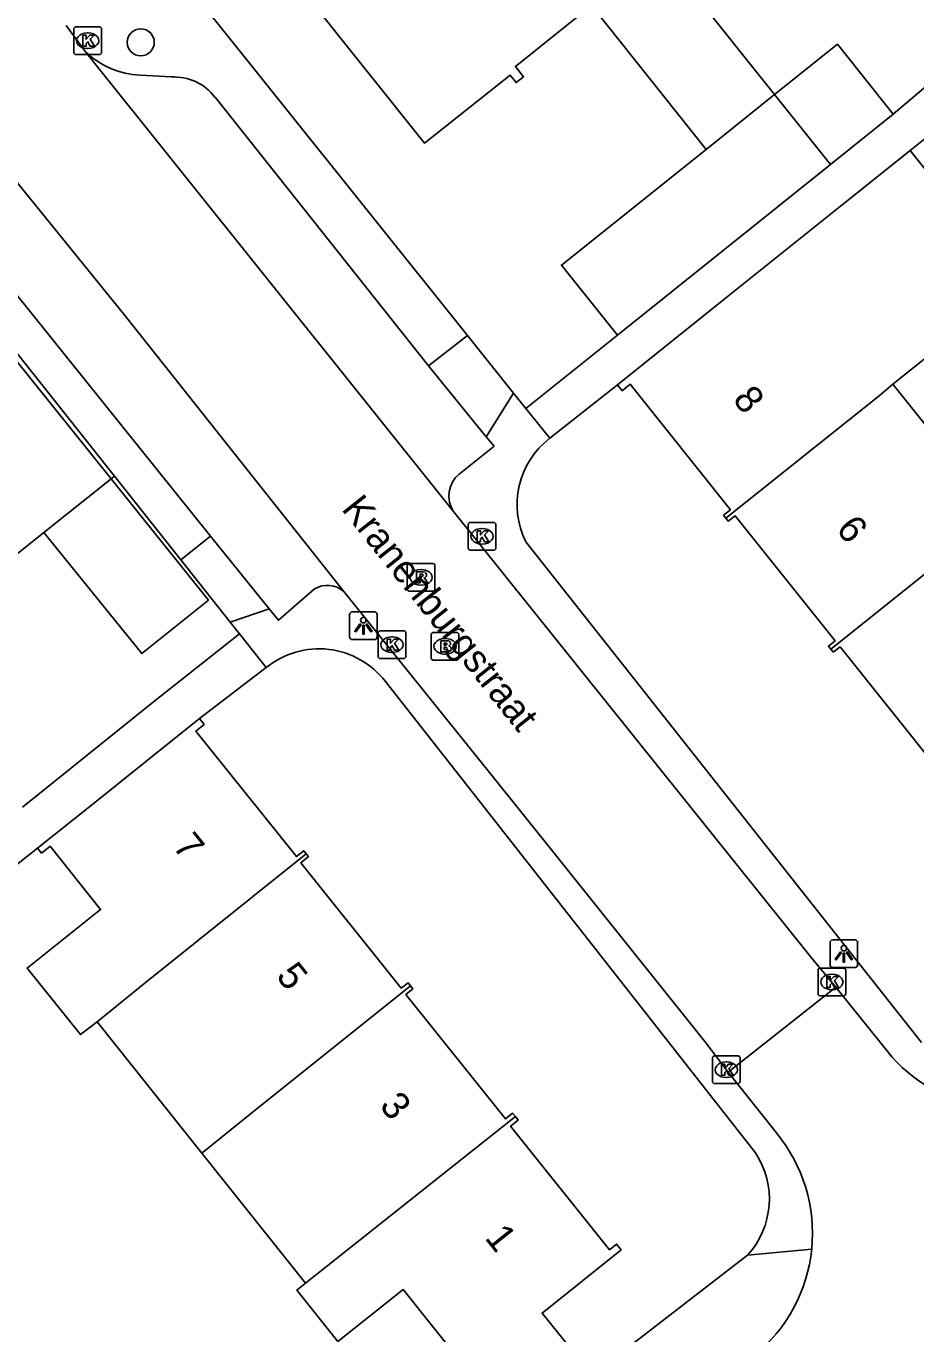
# Model space of a CAD drawing. Extents: x 157466 to 158888, y 383063 to 384677.
# Drawn here: x 158225.65 to 158257.78, y 384009.96 to 384057.15 of the extents above; entities that cross this region are included whole.
import ezdxf

# ---------------------------------------------------------------- set-up
doc = ezdxf.new("R2010")
doc.units = 0
for name, color, linetype in [('IMGEO_Boom', 7, 'Continuous'), ('IMGEO_Brandkraan', 7, 'Continuous'), ('IMGEO_Erf', 7, 'Continuous'), ('IMGEO_Kolk', 7, 'Continuous'), ('IMGEO_Lichtpunt', 7, 'Continuous'), ('IMGEO_Muur', 7, 'Continuous'), ('IMGEO_Openbare_ruimte_label', 7, 'Continuous'), ('IMGEO_Pand', 7, 'Continuous'), ('IMGEO_Pand_nummerreeks', 7, 'Continuous'), ('IMGEO_Rijbaan_lokaal_open', 7, 'Continuous'), ('IMGEO_Rioolput', 7, 'Continuous'), ('IMGEO_Voetpad_open', 7, 'Continuous')]:
    doc.layers.add(name, color=color, linetype=linetype)

msp = doc.modelspace()

# ---------------------------------------------------------------- linework, layer by layer
at = {"layer": 'IMGEO_Boom'}
msp.add_circle((158229.789, 384056.568), 0.489, dxfattribs=at)
at = {"layer": 'IMGEO_Brandkraan'}
for p, q in [((158240.276, 384034.345), (158240.276, 384035.197)), ((158240.351, 384035.271), (158241.203, 384035.271)), ((158240.764, 384035.051), (158240.789, 384035.051)), ((158241.277, 384035.197), (158241.277, 384034.345)), ((158241.203, 384034.271), (158240.351, 384034.271)), ((158240.787, 384034.491), (158240.762, 384034.491))]:
    msp.add_line(p, q, dxfattribs=at)
for points in [[(158240.276, 384034.345), (158240.276, 384035.197)], [(158240.351, 384035.271), (158241.203, 384035.271)], [(158241.277, 384035.197), (158241.277, 384034.345)], [(158240.624, 384034.971), (158240.624, 384034.571), (158240.837, 384034.571)], [(158240.855, 384034.971), (158240.624, 384034.971)], [(158240.803, 384034.89), (158240.749, 384034.89), (158240.749, 384034.814)], [(158240.749, 384034.814), (158240.802, 384034.814)], [(158240.811, 384034.738), (158240.749, 384034.738), (158240.749, 384034.657)], [(158240.749, 384034.657), (158240.811, 384034.657)], [(158241.203, 384034.271), (158240.351, 384034.271)]]:
    msp.add_lwpolyline(points, dxfattribs=at)
for centre, radius, start, end in [((158240.353, 384035.195), 0.0765, 91.552, 178.448), ((158240.353, 384035.195), 0.0765, 91.552, 178.448), ((158241.201, 384035.195), 0.0765, 1.552, 88.448), ((158241.201, 384035.195), 0.0765, 1.552, 88.448), ((158240.804, 384034.852), 0.0379, 267.8285, 90.9355), ((158240.812, 384034.697), 0.0404, 269.8759, 90.5077), ((158240.843, 384034.822), 0.251, 268.6676, 293.5347), ((158240.859, 384034.826), 0.145, 59.4692, 91.5367), ((158240.884, 384034.873), 0.0922, 285.5137, 58.1501), ((158240.889, 384034.681), 0.105, 301.3115, 78.989), ((158240.353, 384034.347), 0.0765, 181.552, 268.448), ((158240.353, 384034.347), 0.0765, 181.552, 268.448), ((158241.201, 384034.347), 0.0765, 271.552, 358.448), ((158241.201, 384034.347), 0.0765, 271.552, 358.448)]:
    msp.add_arc(centre, radius, start, end, dxfattribs=at)
for centre, major_axis, ratio, start_param, end_param in [((158240.763, 384034.771), (-0.387, 0.002), 0.722429, 4.712389, 7.853982), ((158240.788, 384034.771), (-0.39, 0.002), 0.717154, 1.570796, 4.712389)]:
    msp.add_ellipse(centre, major_axis=major_axis, ratio=ratio, start_param=start_param, end_param=end_param, dxfattribs=at)
at = {"layer": 'IMGEO_Erf'}
msp.add_lwpolyline([(158228.717, 384040.814), (158228.837, 384040.911)], dxfattribs=at)
at = {"layer": 'IMGEO_Kolk'}
for p, q in [((158227.371, 384056.203), (158227.371, 384057.055)), ((158227.446, 384057.129), (158228.298, 384057.129)), ((158227.859, 384056.909), (158227.884, 384056.909)), ((158228.372, 384057.055), (158228.372, 384056.203)), ((158227.882, 384056.349), (158227.857, 384056.349)), ((158228.298, 384056.129), (158227.446, 384056.129)), ((158241.611, 384038.315), (158241.611, 384039.167)), ((158241.686, 384039.241), (158242.538, 384039.241)), ((158242.099, 384039.021), (158242.124, 384039.021)), ((158242.612, 384039.167), (158242.612, 384038.315)), ((158242.122, 384038.461), (158242.097, 384038.461)), ((158242.538, 384038.241), (158241.686, 384038.241)), ((158238.36, 384034.405), (158238.36, 384035.257)), ((158238.435, 384035.331), (158239.287, 384035.331)), ((158238.848, 384035.111), (158238.873, 384035.111)), ((158239.361, 384035.257), (158239.361, 384034.405)), ((158239.287, 384034.331), (158238.435, 384034.331)), ((158238.871, 384034.551), (158238.846, 384034.551)), ((158254.245, 384022.231), (158254.245, 384023.083)), ((158254.32, 384023.157), (158255.172, 384023.157)), ((158254.733, 384022.937), (158254.758, 384022.937)), ((158255.246, 384023.083), (158255.246, 384022.231)), ((158254.756, 384022.377), (158254.731, 384022.377)), ((158255.172, 384022.157), (158254.32, 384022.157)), ((158250.508, 384019.989), (158251.36, 384019.989)), ((158250.433, 384019.063), (158250.433, 384019.915)), ((158250.921, 384019.769), (158250.946, 384019.769)), ((158251.434, 384019.915), (158251.434, 384019.063)), ((158251.36, 384018.989), (158250.508, 384018.989)), ((158250.944, 384019.209), (158250.919, 384019.209))]:
    msp.add_line(p, q, dxfattribs=at)
for points in [[(158227.371, 384056.203), (158227.371, 384057.055)], [(158227.446, 384057.129), (158228.298, 384057.129)], [(158227.692, 384056.829), (158227.815, 384056.829), (158227.815, 384056.678), (158227.945, 384056.829), (158228.109, 384056.829), (158227.963, 384056.678), (158228.116, 384056.429), (158227.964, 384056.429), (158227.879, 384056.593), (158227.815, 384056.526), (158227.815, 384056.429), (158227.692, 384056.429), (158227.692, 384056.829)], [(158228.372, 384057.055), (158228.372, 384056.203)], [(158228.298, 384056.129), (158227.446, 384056.129)], [(158241.611, 384038.315), (158241.611, 384039.167)], [(158241.686, 384039.241), (158242.538, 384039.241)], [(158241.932, 384038.941), (158242.055, 384038.941), (158242.055, 384038.79), (158242.185, 384038.941), (158242.349, 384038.941), (158242.203, 384038.79), (158242.356, 384038.541), (158242.204, 384038.541), (158242.119, 384038.705), (158242.055, 384038.638), (158242.055, 384038.541), (158241.932, 384038.541), (158241.932, 384038.941)], [(158242.612, 384039.167), (158242.612, 384038.315)], [(158242.538, 384038.241), (158241.686, 384038.241)], [(158238.36, 384034.405), (158238.36, 384035.257)], [(158238.435, 384035.331), (158239.287, 384035.331)], [(158239.361, 384035.257), (158239.361, 384034.405)], [(158238.681, 384035.031), (158238.804, 384035.031), (158238.804, 384034.88), (158238.934, 384035.031), (158239.098, 384035.031), (158238.952, 384034.88), (158239.105, 384034.631), (158238.953, 384034.631), (158238.868, 384034.795), (158238.804, 384034.728), (158238.804, 384034.631), (158238.681, 384034.631), (158238.681, 384035.031)], [(158239.287, 384034.331), (158238.435, 384034.331)], [(158254.245, 384022.231), (158254.245, 384023.083)], [(158254.32, 384023.157), (158255.172, 384023.157)], [(158254.566, 384022.857), (158254.689, 384022.857), (158254.689, 384022.706), (158254.819, 384022.857), (158254.983, 384022.857), (158254.837, 384022.706), (158254.99, 384022.457), (158254.838, 384022.457), (158254.753, 384022.621), (158254.689, 384022.554), (158254.689, 384022.457), (158254.566, 384022.457), (158254.566, 384022.857)], [(158255.246, 384023.083), (158255.246, 384022.231)], [(158255.172, 384022.157), (158254.32, 384022.157)], [(158250.508, 384019.989), (158251.36, 384019.989)], [(158250.433, 384019.063), (158250.433, 384019.915)], [(158250.754, 384019.689), (158250.877, 384019.689), (158250.877, 384019.538), (158251.007, 384019.689), (158251.171, 384019.689), (158251.025, 384019.538), (158251.178, 384019.289), (158251.026, 384019.289), (158250.941, 384019.453), (158250.877, 384019.386), (158250.877, 384019.289), (158250.754, 384019.289), (158250.754, 384019.689)], [(158251.434, 384019.915), (158251.434, 384019.063)], [(158251.36, 384018.989), (158250.508, 384018.989)]]:
    msp.add_lwpolyline(points, dxfattribs=at)
for centre, start, end in [((158227.448, 384057.053), 91.552, 178.448), ((158227.448, 384057.053), 91.552, 178.448), ((158228.296, 384057.053), 1.552, 88.448), ((158228.296, 384057.053), 1.552, 88.448), ((158227.448, 384056.205), 181.552, 268.448), ((158227.448, 384056.205), 181.552, 268.448), ((158228.296, 384056.205), 271.552, 358.448), ((158228.296, 384056.205), 271.552, 358.448), ((158241.688, 384039.165), 91.552, 178.448), ((158241.688, 384039.165), 91.552, 178.448), ((158242.536, 384039.165), 1.552, 88.448), ((158242.536, 384039.165), 1.552, 88.448), ((158241.688, 384038.317), 181.552, 268.448), ((158241.688, 384038.317), 181.552, 268.448), ((158242.536, 384038.317), 271.552, 358.448), ((158242.536, 384038.317), 271.552, 358.448), ((158238.437, 384035.255), 91.552, 178.448), ((158238.437, 384035.255), 91.552, 178.448), ((158239.285, 384035.255), 1.552, 88.448), ((158239.285, 384035.255), 1.552, 88.448), ((158238.437, 384034.407), 181.552, 268.448), ((158238.437, 384034.407), 181.552, 268.448), ((158239.285, 384034.407), 271.552, 358.448), ((158239.285, 384034.407), 271.552, 358.448), ((158254.322, 384023.081), 91.552, 178.448), ((158254.322, 384023.081), 91.552, 178.448), ((158255.17, 384023.081), 1.552, 88.448), ((158255.17, 384023.081), 1.552, 88.448), ((158254.322, 384022.233), 181.552, 268.448), ((158254.322, 384022.233), 181.552, 268.448), ((158255.17, 384022.233), 271.552, 358.448), ((158255.17, 384022.233), 271.552, 358.448), ((158250.51, 384019.913), 91.552, 178.448), ((158250.51, 384019.913), 91.552, 178.448), ((158251.358, 384019.913), 1.552, 88.448), ((158251.358, 384019.913), 1.552, 88.448), ((158250.51, 384019.065), 181.552, 268.448), ((158250.51, 384019.065), 181.552, 268.448), ((158251.358, 384019.065), 271.552, 358.448), ((158251.358, 384019.065), 271.552, 358.448)]:
    msp.add_arc(centre, 0.0765, start, end, dxfattribs=at)
for centre, major_axis, ratio, start_param, end_param in [((158227.858, 384056.629), (-0.387, 0.002), 0.722429, 4.712389, 7.853982), ((158227.883, 384056.629), (-0.39, 0.002), 0.717154, 1.570796, 4.712389), ((158242.098, 384038.741), (-0.387, 0.002), 0.722429, 4.712389, 7.853982), ((158242.123, 384038.741), (-0.39, 0.002), 0.717154, 1.570796, 4.712389), ((158238.847, 384034.831), (-0.387, 0.002), 0.722429, 4.712389, 7.853982), ((158238.872, 384034.831), (-0.39, 0.002), 0.717154, 1.570796, 4.712389), ((158254.732, 384022.657), (-0.387, 0.002), 0.722429, 4.712389, 7.853982), ((158254.757, 384022.657), (-0.39, 0.002), 0.717154, 1.570796, 4.712389), ((158250.92, 384019.489), (-0.387, 0.002), 0.722429, 4.712389, 7.853982), ((158250.945, 384019.489), (-0.39, 0.002), 0.717154, 1.570796, 4.712389)]:
    msp.add_ellipse(centre, major_axis=major_axis, ratio=ratio, start_param=start_param, end_param=end_param, dxfattribs=at)
at = {"layer": 'IMGEO_Lichtpunt'}
for p, q in [((158238.232, 384036.011), (158237.424, 384036.011)), ((158238.232, 384036.011), (158237.424, 384036.011)), ((158237.33, 384035.916), (158237.33, 384035.109)), ((158237.33, 384035.916), (158237.33, 384035.109)), ((158238.326, 384035.109), (158238.326, 384035.916)), ((158238.326, 384035.109), (158238.326, 384035.916)), ((158237.424, 384035.015), (158238.232, 384035.015)), ((158237.424, 384035.015), (158238.232, 384035.015)), ((158254.68, 384024.079), (158254.68, 384023.272)), ((158254.68, 384024.079), (158254.68, 384023.272)), ((158255.582, 384024.174), (158254.774, 384024.174)), ((158255.582, 384024.174), (158254.774, 384024.174)), ((158255.676, 384023.272), (158255.676, 384024.079)), ((158255.676, 384023.272), (158255.676, 384024.079)), ((158254.774, 384023.178), (158255.582, 384023.178)), ((158254.774, 384023.178), (158255.582, 384023.178))]:
    msp.add_line(p, q, dxfattribs=at)
for points in [[(158237.704, 384035.58), (158237.743, 384035.552), (158237.555, 384035.29), (158237.517, 384035.317), (158237.704, 384035.58)], [(158237.806, 384035.532), (158237.853, 384035.532), (158237.853, 384035.21), (158237.806, 384035.21), (158237.806, 384035.532)], [(158237.916, 384035.552), (158237.954, 384035.579), (158238.141, 384035.317), (158238.102, 384035.289), (158237.916, 384035.552)], [(158255.054, 384023.743), (158255.093, 384023.715), (158254.905, 384023.453), (158254.867, 384023.48), (158255.054, 384023.743)], [(158255.266, 384023.715), (158255.304, 384023.742), (158255.491, 384023.48), (158255.452, 384023.452), (158255.266, 384023.715)], [(158255.156, 384023.695), (158255.203, 384023.695), (158255.203, 384023.373), (158255.156, 384023.373), (158255.156, 384023.695)]]:
    msp.add_lwpolyline(points, dxfattribs=at)
for centre in [(158237.829, 384035.714), (158255.179, 384023.877)]:
    msp.add_circle(centre, 0.0994, dxfattribs=at)
for centre, start, end in [((158237.424, 384035.916), 90, 180), ((158237.424, 384035.916), 90, 180), ((158238.232, 384035.916), 0, 90), ((158238.232, 384035.916), 0, 90), ((158237.424, 384035.109), 180, 270), ((158237.424, 384035.109), 180, 270), ((158238.232, 384035.109), 270, 0), ((158238.232, 384035.109), 270, 360), ((158254.774, 384024.079), 90, 180), ((158254.774, 384024.079), 90, 180), ((158255.582, 384024.079), 0, 90), ((158255.582, 384024.079), 0, 90), ((158254.774, 384023.272), 180, 270), ((158254.774, 384023.272), 180, 270), ((158255.582, 384023.272), 270, 0), ((158255.582, 384023.272), 270, 360)]:
    msp.add_arc(centre, 0.0946, start, end, dxfattribs=at)
at = {"layer": 'IMGEO_Muur'}
for points in [[(158241.587, 384045.99), (158234.636, 384054.678)], [(158243.25, 384043.911), (158241.587, 384045.99)], [(158243.692, 384043.359), (158243.25, 384043.911)], [(158228.717, 384040.814), (158228.837, 384040.911)], [(158228.837, 384040.911), (158231.238, 384037.887)], [(158231.238, 384037.887), (158233.02, 384035.643)], [(158233.02, 384035.643), (158233.342, 384035.237)]]:
    msp.add_lwpolyline(points, dxfattribs=at)
at = {"layer": 'IMGEO_Pand'}
for points in [[(158250.204, 384052.706), (158246.064, 384057.894), (158243.316, 384055.701), (158243.612, 384055.33), (158243.344, 384055.116), (158243.126, 384055.39), (158240.04, 384052.926), (158235.772, 384058.272), (158238.857, 384060.735), (158238.645, 384061.001), (158238.881, 384061.19), (158239.098, 384060.919), (158244.242, 384065.025), (158244.042, 384065.275), (158244.158, 384065.368)], [(158249.604, 384058.542), (158252.679, 384054.687)], [(158252.679, 384054.687), (158254.944, 384056.5), (158256.963, 384053.978)], [(158250.204, 384052.706), (158252.679, 384054.687)], [(158252.679, 384054.687), (158254.694, 384052.162)], [(158254.694, 384052.162), (158256.963, 384053.978)], [(158246.999, 384046.005), (158244.981, 384048.527), (158250.204, 384052.706)], [(158246.999, 384044.214), (158250.906, 384047.336), (158255.054, 384050.651), (158257.574, 384052.666)], [(158257.574, 384052.666), (158261.443, 384047.826), (158258.923, 384045.811), (158256.946, 384044.231)], [(158246.999, 384046.005), (158254.694, 384052.162)], [(158211.782, 384039.491), (158211.9, 384039.585), (158212.114, 384039.317), (158217.226, 384043.391), (158216.981, 384043.699), (158217.26, 384043.921), (158217.505, 384043.613), (158220.565, 384046.052), (158222.053, 384044.184), (158224.451, 384046.126), (158228.717, 384040.814)], [(158250.921, 384039.393), (158250.835, 384039.501), (158251.084, 384039.7), (158247.466, 384044.229), (158247.174, 384043.996), (158246.999, 384044.214)], [(158256.946, 384044.231), (158256.449, 384043.81), (158250.921, 384039.393)], [(158260.735, 384039.489), (158256.946, 384044.231)], [(158228.717, 384040.814), (158226.285, 384038.875)], [(158226.285, 384038.875), (158229.826, 384034.509), (158232.23, 384036.44), (158228.717, 384040.814)], [(158250.921, 384039.393), (158251.006, 384039.287), (158251.25, 384039.482), (158254.86, 384034.964), (158254.625, 384034.777), (158254.711, 384034.669)], [(158254.711, 384034.669), (158260.238, 384039.086), (158260.735, 384039.489)], [(158226.285, 384038.875), (158223.18, 384036.4), (158221.626, 384038.348), (158219.534, 384036.679), (158220.041, 384036.043), (158219.955, 384035.051), (158217.139, 384032.805)], [(158254.711, 384034.669), (158254.797, 384034.561), (158255.04, 384034.755), (158258.631, 384030.26), (158258.358, 384030.042), (158258.464, 384029.909)], [(158226.065, 384027.485), (158228.009, 384029.043), (158231.91, 384032.169)], [(158231.91, 384032.169), (158232.083, 384031.953), (158231.779, 384031.709), (158235.408, 384027.181), (158235.673, 384027.394), (158235.759, 384027.287)], [(158228.209, 384021.212), (158227.608, 384020.76), (158225.692, 384023.157), (158228.338, 384025.271), (158226.515, 384027.552), (158226.207, 384027.306), (158226.065, 384027.485)], [(158235.759, 384027.287), (158229.946, 384022.629), (158228.209, 384021.212)], [(158235.759, 384027.287), (158235.845, 384027.18), (158235.57, 384026.96), (158239.197, 384022.435), (158239.442, 384022.631), (158239.528, 384022.523)], [(158231.996, 384016.475), (158233.745, 384017.888), (158239.528, 384022.523)], [(158239.528, 384022.523), (158239.616, 384022.413), (158239.355, 384022.204), (158242.956, 384017.712), (158243.217, 384017.921), (158243.317, 384017.796)], [(158231.996, 384016.475), (158228.209, 384021.212)], [(158235.741, 384011.789), (158243.317, 384017.796)], [(158243.317, 384017.796), (158243.417, 384017.672), (158243.143, 384017.452), (158246.717, 384012.993), (158246.972, 384013.197), (158247.136, 384012.992), (158244.281, 384010.704), (158246.086, 384008.467)], [(158235.741, 384011.789), (158231.996, 384016.475)], [(158243.011, 384005.985), (158241.015, 384008.458), (158241.119, 384008.541), (158241.458, 384008.812), (158239.261, 384011.562), (158236.91, 384009.684), (158235.428, 384011.539), (158235.741, 384011.789)]]:
    msp.add_lwpolyline(points, dxfattribs=at)
at = {"layer": 'IMGEO_Rijbaan_lokaal_open'}
for points in [[(158227.095, 384057.177), (158227.789, 384056.232)], [(158241.086, 384039.631), (158227.789, 384056.232)], [(158224.069, 384053.038), (158229.224, 384046.702), (158237.117, 384036.753)], [(158254.883, 384022.469), (158254.008, 384023.529), (158241.086, 384039.631)], [(158237.117, 384036.753), (158242.433, 384030.154), (158244.809, 384027.188), (158250.16, 384020.508), (158251.004, 384019.402)], [(158251.004, 384019.402), (158254.883, 384022.469)], [(158256.918, 384019.947), (158254.883, 384022.469)], [(158251.004, 384019.402), (158252.742, 384017.209)]]:
    msp.add_lwpolyline(points, dxfattribs=at)
for centre, radius, start, end in [((158261.133, 384023.729), 5.663, 221.8985, 265.2897), ((158248.365, 384013.587), 5.681, 354.2635, 39.6112), ((158248.363, 384013.591), 5.684, 308.898, 354.2277)]:
    msp.add_arc(centre, radius, start, end, dxfattribs=at)
at = {"layer": 'IMGEO_Rioolput'}
for p, q in [((158239.412, 384036.832), (158239.412, 384037.684)), ((158239.487, 384037.758), (158240.339, 384037.758)), ((158239.9, 384037.538), (158239.925, 384037.538)), ((158240.413, 384037.684), (158240.413, 384036.832)), ((158239.923, 384036.978), (158239.898, 384036.978)), ((158240.339, 384036.758), (158239.487, 384036.758))]:
    msp.add_line(p, q, dxfattribs=at)
for points in [[(158239.412, 384036.832), (158239.412, 384037.684)], [(158239.487, 384037.758), (158240.339, 384037.758)], [(158240.001, 384037.456), (158239.749, 384037.458), (158239.749, 384037.058)], [(158240.413, 384037.684), (158240.413, 384036.832)], [(158239.749, 384037.058), (158239.873, 384037.058), (158239.873, 384037.22), (158239.884, 384037.22)], [(158239.927, 384037.377), (158239.873, 384037.377), (158239.873, 384037.296)], [(158239.873, 384037.296), (158239.925, 384037.296)], [(158239.931, 384037.191), (158240.002, 384037.058), (158240.142, 384037.058), (158240.077, 384037.184)], [(158240.339, 384036.758), (158239.487, 384036.758)]]:
    msp.add_lwpolyline(points, dxfattribs=at)
for centre, radius, start, end in [((158239.489, 384037.682), 0.0765, 91.552, 178.448), ((158239.489, 384037.682), 0.0765, 91.552, 178.448), ((158240, 384037.346), 0.109, 350.3612, 89.416), ((158240.337, 384037.682), 0.0765, 1.552, 88.448), ((158240.337, 384037.682), 0.0765, 1.552, 88.448), ((158239.883, 384037.167), 0.0533, 26.0293, 88.6989), ((158239.909, 384037.485), 0.19, 274.7715, 282.9687), ((158239.933, 384037.281), 0.0964, 77.0061, 93.1865), ((158239.947, 384037.338), 0.0378, 276.6634, 79.6772), ((158239.998, 384037.346), 0.112, 277.5842, 350.9817), ((158239.982, 384037.131), 0.108, 29.5134, 73.7905), ((158239.489, 384036.834), 0.0765, 181.552, 268.448), ((158239.489, 384036.834), 0.0765, 181.552, 268.448), ((158240.337, 384036.834), 0.0765, 271.552, 358.448), ((158240.337, 384036.834), 0.0765, 271.552, 358.448)]:
    msp.add_arc(centre, radius, start, end, dxfattribs=at)
for centre, major_axis, ratio, start_param, end_param in [((158239.899, 384037.258), (-0.387, 0.002), 0.722429, 4.712389, 7.853982), ((158239.924, 384037.258), (-0.39, 0.002), 0.717154, 1.570796, 4.712389)]:
    msp.add_ellipse(centre, major_axis=major_axis, ratio=ratio, start_param=start_param, end_param=end_param, dxfattribs=at)
at = {"layer": 'IMGEO_Voetpad_open'}
for points in [[(158241.587, 384045.99), (158234.636, 384054.678), (158229.311, 384061.333)], [(158256.963, 384053.978), (158262.511, 384058.677)], [(158257.574, 384052.666), (158262.927, 384056.943), (158263.023, 384056.822)], [(158229.773, 384055.384), (158230.892, 384055.319)], [(158232.47, 384054.589), (158240.185, 384044.894)], [(158228.837, 384040.911), (158219.154, 384053.106)], [(158232.304, 384038.752), (158224.538, 384048.395)], [(158240.185, 384044.894), (158241.587, 384045.99)], [(158241.587, 384045.99), (158243.25, 384043.911)], [(158243.692, 384043.359), (158246.999, 384046.005)], [(158240.185, 384044.894), (158242.262, 384042.335)], [(158246.999, 384044.214), (158244.555, 384042.28)], [(158243.25, 384043.911), (158242.262, 384042.335)], [(158243.692, 384043.359), (158243.25, 384043.911)], [(158244.555, 384042.28), (158243.692, 384043.359)], [(158242.262, 384042.335), (158242.549, 384042), (158241.282, 384040.985)], [(158228.837, 384040.911), (158231.238, 384037.887)], [(158231.238, 384037.887), (158232.304, 384038.752)], [(158234.429, 384036.121), (158232.304, 384038.752)], [(158257.981, 384020.474), (158243.695, 384038.54)], [(158233.02, 384035.643), (158231.238, 384037.887)], [(158234.429, 384036.121), (158234.758, 384035.714), (158236.067, 384036.842)], [(158233.02, 384035.643), (158234.429, 384036.121)], [(158233.354, 384035.222), (158233.02, 384035.643)], [(158233.354, 384035.222), (158230.193, 384032.715), (158225.518, 384028.971)], [(158234.322, 384034.003), (158233.354, 384035.222)], [(158231.91, 384032.169), (158234.322, 384034.003)], [(158251.983, 384016.485), (158238.621, 384033.501)], [(158217.585, 384020.78), (158226.065, 384027.485)], [(158254.018, 384013.019), (158251.699, 384012.793)], [(158246.086, 384008.467), (158251.699, 384012.793)]]:
    msp.add_lwpolyline(points, dxfattribs=at)
for centre, radius, start, end in [((158229.912, 384058.455), 3.074, 226.3117, 267.4027), ((158230.994, 384053.469), 1.852, 37.1861, 93.1624), ((158246.408, 384039.885), 3.028, 127.73, 206.3703), ((158241.944, 384040.198), 1.029, 130.0757, 213.4509), ((158236.531, 384036.081), 0.891, 48.9229, 121.3872), ((158236.228, 384031.668), 3.014, 37.4473, 129.2321), ((158249.485, 384014.82), 3.002, 317.5252, 33.6774)]:
    msp.add_arc(centre, radius, start, end, dxfattribs=at)

# ---------------------------------------------------------------- texts
at = {"layer": 'IMGEO_Openbare_ruimte_label'}
msp.add_text('Kranenburgstraat', height=1, rotation=308.4629, dxfattribs=at).set_placement((158237.009, 384039.72))
at = {"layer": 'IMGEO_Pand_nummerreeks'}
for s, rotation, p in [('8', 308.5598, (158251.134, 384043.67)), ('6', 308.5593, (158254.864, 384038.992)), ('7', 308.5948, (158230.911, 384027.538)), ('5', 308.5948, (158234.645, 384022.859)), ('3', 308.5948, (158238.38, 384018.18)), ('1', 308.5948, (158242.185, 384013.412))]:
    msp.add_text(s, height=1, rotation=rotation, dxfattribs=at).set_placement(p)

doc.saveas('drawing.dxf')
